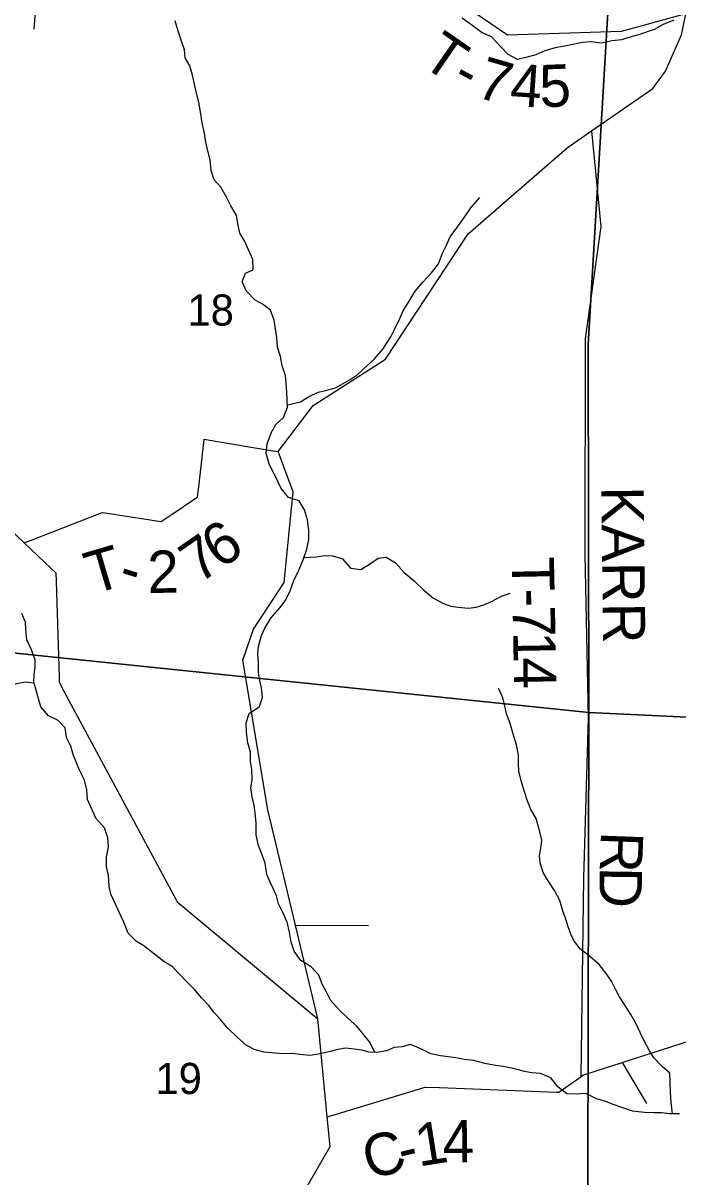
# Model space of a CAD drawing. Extents: x 1715311 to 2083412, y 146837 to 553079.
# Drawn here: x 1920859 to 1925497, y 354836 to 363016 of the extents above; entities that cross this region are included whole.
import ezdxf

# ---------------------------------------------------------------- set-up
doc = ezdxf.new("R2010")
doc.units = 0
for name, color, linetype in [('GM_X_County_Road', 7, 'Continuous'), ('GM_X_County_Road_Text', 7, 'Continuous'), ('GM_X_Minor_River', 7, 'Continuous'), ('GM_X_Section', 7, 'Continuous'), ('GM_X_Section_Text', 7, 'Continuous'), ('GM_X_State_Route', 7, 'Continuous'), ('GM_X_Township_Road', 7, 'Continuous'), ('GM_X_Township_Road_Text', 7, 'Continuous')]:
    doc.layers.add(name, color=color, linetype=linetype)

msp = doc.modelspace()

# ---------------------------------------------------------------- linework, layer by layer
at = {"layer": 'GM_X_County_Road'}
msp.add_lwpolyline([(1923013, 355261.4), (1923062.5, 355276.5), (1923706, 355472.2), (1923708.9, 355473), (1923809.1, 355469.1), (1924636.3, 355437.6), (1924654.3, 355436.9), (1924724, 355486.1), (1924808.5, 355545.8), (1924824.6, 355557.2), (1924904.3, 355582.8), (1925101.3, 355646.3), (1926628, 356137.9), (1926649.3, 356144.7), (1926699.6, 356207.9), (1927215.3, 356855.5), (1927216.2, 356856.7), (1927285.6, 356931.2), (1927885.6, 357574.5), (1927921.2, 357612.7)], dxfattribs=at)
at = {"layer": 'GM_X_Minor_River'}
for points in [[(1922185, 362046.4), (1922165.3, 362118.5), (1922153.5, 362172.6), (1922143.7, 362234.7), (1922128, 362308.8), (1922114.3, 362386.9), (1922102.6, 362455), (1922084.9, 362527.2), (1922073.1, 362583.2), (1922059.4, 362647.3), (1922039.6, 362711.5), (1922007.9, 362769.6), (1922002.1, 362825.7), (1921980.4, 362887.8), (1921956.7, 362958), (1921937, 363032.1)], [(1925468.4, 363036.6), (1925392.4, 363006.8), (1925328.4, 362971.1), (1925224.4, 362935.5), (1925172.4, 362919.6), (1925096.4, 362897.9), (1925032.5, 362890.1), (1924956.5, 362874.4), (1924882.6, 362882.7), (1924824.7, 362876.9), (1924764.7, 362865.2), (1924692.8, 362851.4), (1924628.8, 362839.7), (1924554.8, 362817.9), (1924490.8, 362790.1), (1924428.8, 362774.4), (1924360.8, 362756.6), (1924295, 362792.9), (1924237.3, 362853.2), (1924177.7, 362917.5), (1924109.9, 362947.7), (1924038.2, 363002), (1923968.4, 363050.3)], [(1923349.4, 355719.8), (1923312.4, 355793.4), (1923272.7, 355843.6), (1923222.9, 355905.9), (1923161.2, 355960.1), (1923099.5, 356018.4), (1923035.9, 356088.7), (1923008.1, 356144.9), (1922980.3, 356199), (1922952.6, 356267.2), (1922898.9, 356325.4), (1922827.2, 356369.7), (1922779.5, 356436), (1922757.7, 356500.1), (1922746, 356572.2), (1922730.3, 356642.3), (1922696.6, 356714.5), (1922666.9, 356772.6), (1922653.1, 356828.7), (1922631.3, 356880.8), (1922605.5, 356931), (1922585.7, 356981.1), (1922574.1, 357061.2), (1922548.3, 357131.3), (1922526.6, 357185.5), (1922508.9, 357259.6), (1922509.2, 357345.7), (1922503.5, 357415.7), (1922495.7, 357471.8), (1922481.9, 357529.9), (1922472.2, 357594), (1922480.4, 357650), (1922478.6, 357724.1), (1922470.8, 357780.1), (1922469.1, 357848.2), (1922451.4, 357914.3), (1922441.6, 357986.4), (1922439.9, 358054.5), (1922460.1, 358122.4), (1922534.2, 358170.2), (1922554.4, 358234.1), (1922548.7, 358304.2), (1922534.9, 358354.3), (1922527.1, 358412.4), (1922527.4, 358478.4), (1922521.6, 358546.5), (1922525.8, 358596.5), (1922548, 358674.5), (1922570.2, 358726.5), (1922614.4, 358796.3), (1922680.6, 358872.1), (1922720.8, 358928), (1922751, 358992), (1922777.2, 359063.9), (1922811.4, 359137.8), (1922843.7, 359211.8), (1922867.9, 359285.7), (1922882.1, 359355.7), (1922882.4, 359421.8), (1922872.7, 359493.9), (1922851, 359566), (1922813.2, 359628.2), (1922739.4, 359652.5), (1922687.7, 359716.8), (1922663.9, 359766.9), (1922602.5, 359891.2), (1922580.8, 359965.3), (1922587, 360033.4), (1922617.3, 360115.3), (1922649.5, 360171.2), (1922703.6, 360219.1), (1922731.8, 360293), (1922730, 360343.1), (1922726.2, 360401.1), (1922722.4, 360463.2), (1922716.6, 360517.2), (1922694.9, 360585.4), (1922681.2, 360651.5), (1922661.5, 360717.6), (1922655.7, 360787.7), (1922646, 360847.8), (1922636.2, 360909.8), (1922610.5, 360980), (1922554.7, 361024.2), (1922502.9, 361052.5), (1922439.2, 361118.7), (1922411.5, 361184.9), (1922433.7, 361242.9), (1922489.7, 361266.7), (1922486, 361338.7), (1922454.3, 361408.9), (1922426.6, 361473.1), (1922394.8, 361527.2), (1922379.1, 361595.3), (1922369.3, 361651.4), (1922329.6, 361719.6), (1922297.9, 361785.8), (1922260.2, 361852), (1922212.4, 361904.2), (1922190.7, 361970.3), (1922185, 362046.4)], [(1922731.2, 360310.4), (1922823.8, 360330.7), (1922875.9, 360364.5), (1922947.9, 360398.3), (1922999.9, 360412.1), (1923071.9, 360429.8), (1923125.9, 360459.6), (1923176, 360489.5), (1923226, 360523.3), (1923284.1, 360577.1), (1923348.3, 360634.9), (1923406.5, 360704.8), (1923464.7, 360790.6), (1923488.9, 360844.5), (1923527.1, 360920.4), (1923551.3, 360976.4), (1923593.5, 361044.3), (1923635.7, 361114.2), (1923689.9, 361180), (1923752, 361245.8), (1923800.2, 361309.7), (1923830.4, 361383.6), (1923854.6, 361435.6), (1923882.8, 361499.5), (1923931, 361565.4), (1923985.2, 361639.2), (1924031.4, 361707.1), (1924093.6, 361778.9)], [(1922848.7, 359227.1), (1922935.6, 359231.5), (1922995.6, 359241.2), (1923049.5, 359239), (1923121.3, 359216.7), (1923177, 359152.5), (1923250.9, 359142.2), (1923319, 359185.9), (1923375, 359221.8), (1923431, 359229.5), (1923496.7, 359189.3), (1923558.4, 359121), (1923628.1, 359062.7), (1923697.8, 358996.3), (1923765.5, 358940), (1923837.2, 358901.8), (1923889.1, 358881.5), (1923941, 358875.3), (1924010.9, 358867.1), (1924068.8, 358874.8), (1924122.8, 358890.6), (1924176.9, 358914.5), (1924246.9, 358952.2), (1924308.9, 358974)], [(1921236.4, 357770.8), (1921216.6, 357822.9), (1921196.9, 357889.1), (1921165.2, 357951.2), (1921157.4, 358019.3), (1921107.7, 358071.5), (1921039.9, 358103.8), (1920984.2, 358168.1), (1920970.4, 358218.2), (1920950.7, 358286.3), (1920934.9, 358342.4), (1920937.1, 358394.4), (1920943.3, 358452.5), (1920943.5, 358502.5), (1920917.8, 358572.6), (1920886.1, 358644.8), (1920878.4, 358718.9), (1920876.6, 358768.9), (1920850.8, 358831.1)], [(1920936.4, 358337.1), (1920877, 358342.6), (1920803, 358328.9), (1920735, 358301.1), (1920663, 358265.4), (1920590.9, 358231.6), (1920538.9, 358203.8), (1920474.8, 358168), (1920394.8, 358122.3), (1920338.7, 358086.5), (1920286.7, 358052.6), (1920220.6, 358018.9), (1920146.6, 357977.1), (1920092.5, 357955.3), (1920022.5, 357905.5), (1919940.4, 357857.8), (1919890.4, 357838), (1919822.4, 357806.2), (1919764.4, 357794.4), (1919634.4, 357764.9), (1919580.5, 357759.1), (1919520.6, 357761.3)], [(1925457.8, 355282.8), (1925450.1, 355362.9), (1925444.4, 355437), (1925442.6, 355509.1), (1925438.9, 355571.1), (1925385.1, 355619.4), (1925325.4, 355679.6), (1925293.7, 355733.8), (1925257.9, 355800), (1925230.2, 355860.1), (1925200.5, 355922.3), (1925164.8, 355988.5), (1925131, 356040.7), (1925083.3, 356112.9), (1925057.5, 356163), (1925029.8, 356219.2), (1924996, 356269.3), (1924938.4, 356341.6), (1924870.7, 356401.9), (1924806.9, 356450.2), (1924763.2, 356506.4), (1924739.4, 356556.5), (1924719.6, 356608.7), (1924703.8, 356662.8), (1924682.1, 356722.9), (1924660.4, 356795), (1924622.7, 356867.2), (1924573, 356941.5), (1924543.3, 356993.6), (1924521.6, 357061.8), (1924517.8, 357115.8), (1924525.9, 357165.8), (1924532.1, 357223.8), (1924522.3, 357273.9), (1924506.5, 357324), (1924492.8, 357376.1), (1924455, 357440.3), (1924427.4, 357514.5), (1924403.7, 357590.6), (1924387.9, 357644.7), (1924370.2, 357712.8), (1924368.4, 357764.9), (1924368.6, 357826.9), (1924354.9, 357899), (1924333.1, 357967.1), (1924309.5, 358051.3), (1924283.8, 358119.5), (1924272, 358173.5), (1924256.2, 358233.6), (1924226.5, 358301.8)], [(1925507.7, 355282.6), (1925437.8, 355282.9), (1925379.9, 355291.1), (1925328, 355291.3), (1925260.1, 355293.6), (1925176.2, 355301.9), (1925106.4, 355326.2), (1925038.6, 355350.5), (1924986.7, 355370.7), (1924920.9, 355389), (1924845.1, 355427.3), (1924777.2, 355423.6), (1924711.3, 355425.8), (1924645.5, 355476.1), (1924597.8, 355538.3), (1924524, 355568.6), (1924462.1, 355574.9), (1924410.2, 355583.1), (1924330.4, 355605.4), (1924260.6, 355619.7), (1924204.7, 355625.9), (1924128.8, 355640.2), (1924051, 355660.5), (1923983.1, 355668.8), (1923925.2, 355681), (1923869.3, 355687.2), (1923815.4, 355695.4), (1923747.5, 355709.7), (1923675.8, 355744), (1923604, 355774.3), (1923544, 355758.5), (1923486.1, 355754.7), (1923434, 355730.9), (1923364.1, 355719.2), (1923310.2, 355721.4), (1923258.3, 355735.6), (1923204.4, 355741.8), (1923142.5, 355748), (1923088.5, 355740.2), (1923024.5, 355722.5), (1922950.6, 355706.8), (1922892.6, 355697), (1922818.7, 355705.2), (1922766.8, 355711.5), (1922704.9, 355709.7), (1922645, 355713.9), (1922565.1, 355720.2), (1922495.3, 355738.5), (1922439.5, 355770.8), (1922377.7, 355825), (1922302.1, 355897.4), (1922256.4, 355951.6), (1922212.6, 356001.8), (1922174.8, 356052), (1922123.1, 356106.2), (1922077.4, 356160.4), (1922017.6, 356218.7), (1921967.9, 356272.9), (1921918.2, 356325.1), (1921856.4, 356363.4), (1921788.7, 356415.7), (1921715, 356474), (1921663.2, 356506.3), (1921603.5, 356564.5), (1921571.8, 356642.7), (1921540.1, 356712.9), (1921512.3, 356771), (1921480.6, 356841.2), (1921468.9, 356897.3), (1921463.2, 356973.4), (1921449.4, 357033.5), (1921449.6, 357103.5), (1921463.9, 357175.5), (1921460.1, 357239.6), (1921434.4, 357311.7), (1921374.8, 357380), (1921339.1, 357460.2), (1921315.3, 357512.3), (1921309.6, 357580.4), (1921293.9, 357648.5), (1921258.2, 357718.7), (1921236.4, 357770.8)]]:
    msp.add_lwpolyline(points, dxfattribs=at)
at = {"layer": 'GM_X_Section'}
for points in [[(1919728.1, 363870.3), (1924098.1, 363575.5), (1925024, 363489.6), (1924860.4, 360737.6), (1924867.1, 358127.4), (1919299.6, 358704.7), (1919330.2, 358986.6)], [(1925024, 363489.6), (1925372, 363464.9), (1930675.8, 363042.2), (1930989.8, 363013.6), (1930593.3, 357857.8), (1924867.1, 358127.4), (1924860.4, 360737.6)], [(1919299.6, 358704.7), (1924867.1, 358127.4), (1924853.9, 352596.8), (1918852.2, 353071), (1918887.2, 353573)], [(1924867.1, 358127.4), (1930593.3, 357857.8), (1930125.6, 352080), (1924853.9, 352596.8)]]:
    msp.add_lwpolyline(points, close=True, dxfattribs=at)
at = {"layer": 'GM_X_State_Route'}
msp.add_lwpolyline([(1920489.7, 351555.7), (1921209.1, 352851.8), (1922118.8, 353794.3), (1922589.5, 354282), (1923032.9, 355051.2), (1923013, 355261.4), (1922947, 355956.6), (1922787.6, 356621.2), (1922591.8, 357437.4), (1922416, 358500.3), (1922490.2, 358718.7), (1922708.8, 359049.2), (1922773, 359692.2), (1922664.7, 359978.8), (1922913, 360304.8), (1923424.8, 360633.8), (1924012.5, 361521.2), (1924712.4, 362130.2), (1924885.7, 362250.9), (1925319.3, 362552.7), (1925410.2, 362674), (1925521.8, 362932.3), (1925531.9, 362978.1), (1925554.3, 363080.7)], dxfattribs=at)
at = {"layer": 'GM_X_Township_Road'}
for points in [[(1925554.3, 363080.7), (1925096.3, 362956.2), (1924290.4, 362929.7), (1923278.7, 363620.2), (1921733.5, 363680.4), (1921018.8, 364066.5)], [(1920996.2, 363772.2), (1920934.7, 362971.8)], [(1924885.7, 362250.9), (1924950, 361574.5), (1924840.6, 360778), (1924837.9, 359247.7), (1924861.9, 358090), (1924827.9, 356953), (1924808.5, 355545.8)], [(1920867.2, 359330.8), (1920912.2, 359348.3), (1921406.7, 359540.6), (1921421.5, 359546.3), (1921501.1, 359534), (1921834.8, 359482.4), (1921836.1, 359482.1), (1921914.9, 359535.3), (1922074.8, 359643.3), (1922094.5, 359656.6), (1922102.9, 359728.8), (1922142.3, 360064.2), (1922142.5, 360065.7), (1922236.1, 360050.1), (1922616.7, 359986.7), (1922664.7, 359978.8)], [(1920752.8, 359439), (1920867.2, 359330.8), (1921058, 359150.4), (1921091, 359119.1), (1921092.8, 359059.6), (1921114, 358377.4), (1921115, 358343), (1921148.4, 358280.8), (1921942.9, 356800.6), (1921950.3, 356786.7), (1922019, 356729.4), (1922906.7, 355990.3), (1922947, 355956.6)], [(1922787.6, 356621.2), (1923304.3, 356618.2)], [(1925101.3, 355646.3), (1925275.4, 355356.5)]]:
    msp.add_lwpolyline(points, dxfattribs=at)

# ---------------------------------------------------------------- texts
at = {"layer": 'GM_X_County_Road_Text'}
for s, rotation, p in [('4', 0.50998, (1923831.6, 354937.5)), ('C', 16.15716, (1923314.2, 354813.4)), ('1', 9.0243, (1923660.8, 354909.5)), ('-', 13.92077, (1923547.9, 354881.2))]:
    msp.add_text(s, height=300, rotation=rotation, dxfattribs=at).set_placement(p)
at = {"layer": 'GM_X_Section_Text'}
for s, p in [('18', (1922023.1, 360871)), ('19', (1921796.5, 355423.8))]:
    msp.add_text(s, height=221, rotation=0.00001, dxfattribs=at).set_placement(p)
at = {"layer": 'GM_X_Township_Road_Text'}
for s, rotation, p in [('T', 325.37635, (1923668, 362725.8)), ('7', 343.81149, (1924055.6, 362494.6)), ('-', 331.5214, (1923882.6, 362580)), ('4', 356.10158, (1924302, 362430.9)), ('5', 2.24662, (1924521.5, 362417.8)), ('KARR', 270.73244, (1924953.3, 359730)), ('6', 34.0518, (1922254.6, 359139.9)), ('7', 34.61199, (1922104.4, 359036.2)), ('T', 16.43273, (1921350.9, 358963.6)), ('2', 1.19832, (1921742.1, 358974.5)), ('T', 271.1851, (1924318.8, 359230)), ('-', 342.19534, (1921519, 359027.5)), ('-', 271.18414, (1924323.4, 359006)), ('7', 271.16775, (1924325.9, 358884)), ('1', 271.04238, (1924329.7, 358700.9)), ('4', 270.81626, (1924333, 358517.9)), ('R', 267.86849, (1924953.2, 357288.9)), ('D', 269.18665, (1924943.9, 357035.2))]:
    msp.add_text(s, height=300, rotation=rotation, dxfattribs=at).set_placement(p)

doc.saveas('drawing.dxf')
